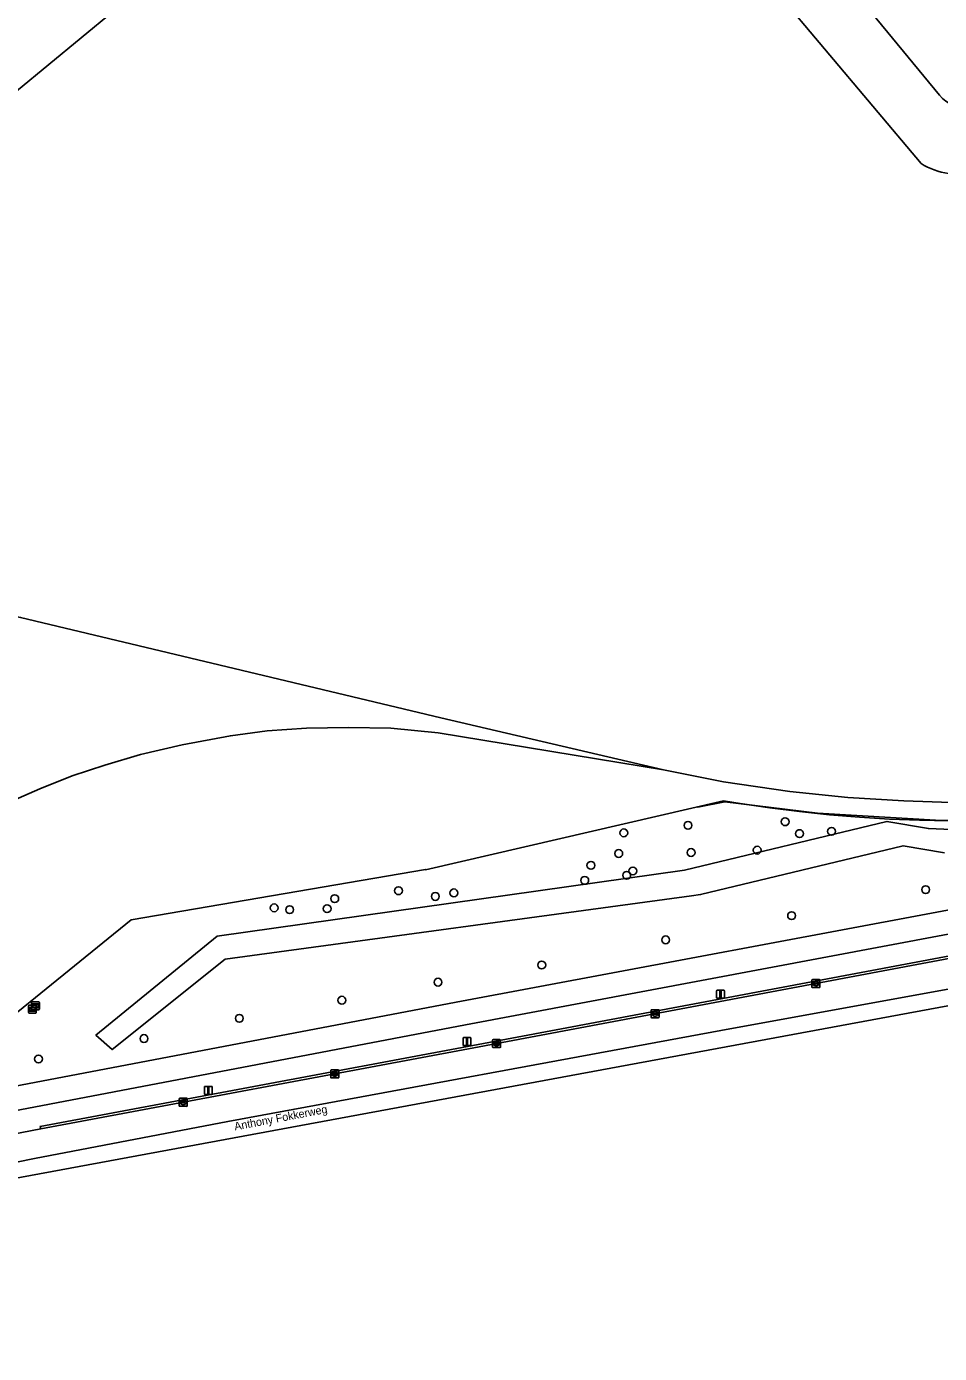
# Model space of a CAD drawing. Extents: x 156141 to 158132, y 385651 to 388333.
# Drawn here: x 157692.2 to 157806.3, y 386390.2 to 386556 of the extents above; entities that cross this region are included whole.
import ezdxf

# ---------------------------------------------------------------- set-up
doc = ezdxf.new("R2010")
doc.units = 0
for name, color, linetype in [('IMGEO_Berm_groen', 7, 'Continuous'), ('IMGEO_Boom', 7, 'Continuous'), ('IMGEO_Erf', 7, 'Continuous'), ('IMGEO_Fietspad_gesloten', 7, 'Continuous'), ('IMGEO_Groenvoorziening', 7, 'Continuous'), ('IMGEO_Hek', 7, 'Continuous'), ('IMGEO_Kolk', 7, 'Continuous'), ('IMGEO_Lichtmast', 7, 'Continuous'), ('IMGEO_Openbare_ruimte_label', 7, 'Continuous'), ('IMGEO_Pand', 7, 'Continuous'), ('IMGEO_Rijbaan_lokaal_gesloten', 7, 'Continuous'), ('IMGEO_Rijbaan_regionaal_gesloten', 7, 'Continuous'), ('IMGEO_Spoor', 7, 'Continuous'), ('IMGEO_Verkeerseiland_open', 7, 'Continuous'), ('IMGEO_Verklikker', 7, 'Continuous')]:
    doc.layers.add(name, color=color, linetype=linetype)

msp = doc.modelspace()

# ---------------------------------------------------------------- linework, layer by layer
at = {"layer": 'IMGEO_Berm_groen'}
for points in [[(157814.29, 386443.91), (157747.11, 386431.27), (157686.09, 386419.66), (157677.29, 386417.7)], [(157684.08, 386416.37), (157694.01, 386418.27), (157693.94, 386418.58), (157747.36, 386428.58), (157813.17, 386440.93)]]:
    msp.add_lwpolyline(points, dxfattribs=at)
at = {"layer": 'IMGEO_Boom'}
for centre in [(157787.03, 386456.65), (157766.87, 386455.26), (157774.9, 386456.2), (157788.83, 386455.17), (157792.83, 386455.45), (157766.24, 386452.68), (157775.28, 386452.8), (157783.54, 386453.1), (157762.76, 386451.2), (157767.24, 386449.96), (157768, 386450.5), (157761.99, 386449.32), (157730.75, 386447.04), (157738.72, 386448.03), (157743.32, 386447.32), (157745.64, 386447.76), (157804.59, 386448.17), (157723.18, 386445.89), (157725.12, 386445.66), (157729.8, 386445.79), (157787.84, 386444.92), (157772.11, 386441.89), (157756.62, 386438.75), (157743.66, 386436.6), (157731.64, 386434.35), (157718.83, 386432.09), (157706.91, 386429.56), (157693.73, 386427.01)]:
    msp.add_circle(centre, 0.489, dxfattribs=at)
at = {"layer": 'IMGEO_Erf'}
for points in [[(157880.27, 386708.89), (157881.08, 386709.56), (157863.93, 386730.32), (157794.79, 386673.26), (157787.57, 386681.82), (157747.8, 386648.5), (157732.92, 386636.45), (157806.32, 386547.41)], [(157804.01, 386538.88), (157779.87, 386567.58), (157731.41, 386626.85)], [(157679.82, 386423.74), (157705.33, 386444.41), (157742.09, 386450.7), (157742.11, 386450.66), (157779.34, 386459.26), (157781.4, 386458.92), (157785.11, 386458.38), (157788.84, 386457.91), (157792.57, 386457.53), (157796.32, 386457.22), (157800.07, 386456.99), (157803.82, 386456.85), (157807.57, 386456.78)]]:
    msp.add_lwpolyline(points, dxfattribs=at)
msp.add_lwpolyline([(157686.9, 386544.58), (157685.44, 386543.36), (157685.02, 386543.85), (157677.57, 386537.71), (157678.05, 386537.12), (157677.78, 386536.91), (157675.84, 386539.27), (157676.46, 386539.78), (157667.2, 386550.99), (157666.59, 386550.49), (157664.59, 386552.92), (157665.21, 386553.44), (157655.94, 386564.65), (157655.33, 386564.14), (157653.38, 386566.52), (157653.62, 386566.71), (157654.12, 386566.13), (157661.82, 386572.48), (157666.65, 386566.62), (157667.92, 386567.66), (157700.29, 386594.32), (157719.28, 386571.29)], close=True, dxfattribs=at)
for centre, radius, start, end in [((157811.02, 386551.85), 6.47, 223.3361, 299.4326), ((157808.65, 386546.37), 8.81, 238.2532, 285.9192)]:
    msp.add_arc(centre, radius, start, end, dxfattribs=at)
at = {"layer": 'IMGEO_Fietspad_gesloten'}
for points in [[(157813.76, 386446.82), (157746.6, 386434.23), (157685.54, 386422.6), (157681.31, 386421.73), (157676.8, 386420.73)], [(157677.29, 386417.7), (157686.09, 386419.66), (157747.11, 386431.27), (157814.29, 386443.91)]]:
    msp.add_lwpolyline(points, dxfattribs=at)
at = {"layer": 'IMGEO_Groenvoorziening'}
for points in [[(157807.57, 386456.78), (157803.82, 386456.85), (157800.07, 386456.99), (157796.32, 386457.22), (157792.57, 386457.53), (157788.84, 386457.91), (157785.11, 386458.38), (157781.4, 386458.92), (157779.34, 386459.26), (157742.11, 386450.66), (157742.09, 386450.7), (157705.33, 386444.41), (157679.82, 386423.74)], [(157806.96, 386452.76), (157801.77, 386453.66), (157776.46, 386447.56), (157775.34, 386447.41), (157717.07, 386439.48), (157702.93, 386428.18), (157700.91, 386430), (157716.05, 386442.34), (157774.45, 386450.61), (157799.75, 386456.7), (157804.94, 386455.8), (157812.55, 386455.49)], [(157812.55, 386455.49), (157804.94, 386455.8), (157799.75, 386456.7), (157774.45, 386450.61), (157716.05, 386442.34), (157700.91, 386430), (157702.93, 386428.18), (157717.07, 386439.48), (157775.34, 386447.41), (157776.46, 386447.56), (157801.77, 386453.66), (157806.96, 386452.76)], [(157676.8, 386420.73), (157681.31, 386421.73), (157685.54, 386422.6), (157746.6, 386434.23), (157813.76, 386446.82)]]:
    msp.add_lwpolyline(points, dxfattribs=at)
at = {"layer": 'IMGEO_Hek'}
for points in [[(157776.13, 386458.49), (157779.49, 386459.15), (157791.09, 386457.73), (157806.53, 386456.79), (157818.87, 386457.11), (157832.69, 386459.18), (157844.28, 386462.08)], [(157779.34, 386459.26), (157742.11, 386450.66), (157742.09, 386450.7), (157705.33, 386444.41)], [(157815.08, 386456.89), (157811.33, 386456.8), (157807.57, 386456.78), (157803.82, 386456.85), (157800.07, 386456.99), (157796.32, 386457.22), (157792.57, 386457.53), (157788.84, 386457.91), (157785.11, 386458.38), (157781.4, 386458.92), (157779.34, 386459.26)], [(157705.33, 386444.41), (157679.82, 386423.74)]]:
    msp.add_lwpolyline(points, dxfattribs=at)
at = {"layer": 'IMGEO_Kolk'}
for p, q in [((157790.38, 386436.01), (157790.38, 386436.86)), ((157790.45, 386436.94), (157791.31, 386436.94)), ((157791.31, 386435.94), (157790.45, 386435.94)), ((157790.64, 386436.43), (157790.64, 386436.44)), ((157790.68, 386436.48), (157791.08, 386436.48)), ((157791.08, 386436.39), (157790.68, 386436.39)), ((157790.87, 386436.72), (157790.89, 386436.72)), ((157790.89, 386436.16), (157790.87, 386436.16)), ((157791.12, 386436.44), (157791.12, 386436.43)), ((157791.38, 386436.86), (157791.38, 386436.01)), ((157770.28, 386432.23), (157770.28, 386433.08)), ((157770.36, 386433.16), (157771.21, 386433.16)), ((157771.21, 386432.15), (157770.36, 386432.15)), ((157770.54, 386432.65), (157770.54, 386432.66)), ((157770.58, 386432.7), (157770.98, 386432.7)), ((157770.98, 386432.61), (157770.58, 386432.61)), ((157770.77, 386432.93), (157770.79, 386432.93)), ((157770.79, 386432.38), (157770.77, 386432.38)), ((157771.02, 386432.66), (157771.02, 386432.65)), ((157771.28, 386433.08), (157771.28, 386432.23)), ((157750.47, 386428.5), (157750.47, 386429.35)), ((157750.55, 386429.43), (157751.4, 386429.43)), ((157750.73, 386428.92), (157750.73, 386428.93)), ((157750.77, 386428.97), (157751.17, 386428.97)), ((157751.17, 386428.88), (157750.77, 386428.88)), ((157750.96, 386429.21), (157750.99, 386429.21)), ((157751.22, 386428.93), (157751.22, 386428.92)), ((157751.47, 386429.35), (157751.47, 386428.5)), ((157751.4, 386428.43), (157750.55, 386428.43)), ((157750.98, 386428.65), (157750.96, 386428.65)), ((157730.25, 386424.71), (157730.25, 386425.56)), ((157730.32, 386425.64), (157731.17, 386425.64)), ((157731.25, 386425.56), (157731.25, 386424.71)), ((157731.17, 386424.64), (157730.32, 386424.64)), ((157730.5, 386425.13), (157730.5, 386425.14)), ((157730.94, 386425.09), (157730.54, 386425.09)), ((157730.55, 386425.18), (157730.94, 386425.18)), ((157730.73, 386425.42), (157730.76, 386425.42)), ((157730.76, 386424.86), (157730.73, 386424.86)), ((157730.99, 386425.14), (157730.99, 386425.13)), ((157711.32, 386421.17), (157711.32, 386422.03)), ((157711.39, 386422.1), (157712.25, 386422.1)), ((157712.25, 386421.1), (157711.39, 386421.1)), ((157711.58, 386421.59), (157711.58, 386421.61)), ((157711.62, 386421.64), (157712.02, 386421.64)), ((157712.02, 386421.56), (157711.62, 386421.56)), ((157711.83, 386421.32), (157711.8, 386421.32)), ((157711.81, 386421.88), (157711.83, 386421.88)), ((157712.06, 386421.61), (157712.06, 386421.59)), ((157712.32, 386422.03), (157712.32, 386421.17))]:
    msp.add_line(p, q, dxfattribs=at)
for points in [[(157790.38, 386436.01), (157790.38, 386436.86)], [(157790.45, 386436.94), (157791.31, 386436.94)], [(157791.31, 386435.94), (157790.45, 386435.94)], [(157791.38, 386436.86), (157791.38, 386436.01)], [(157770.28, 386432.23), (157770.28, 386433.08)], [(157770.36, 386433.16), (157771.21, 386433.16)], [(157771.21, 386432.15), (157770.36, 386432.15)], [(157771.28, 386433.08), (157771.28, 386432.23)], [(157750.47, 386428.5), (157750.47, 386429.35)], [(157750.55, 386429.43), (157751.4, 386429.43)], [(157751.47, 386429.35), (157751.47, 386428.5)], [(157751.4, 386428.43), (157750.55, 386428.43)], [(157730.25, 386424.71), (157730.25, 386425.56)], [(157730.32, 386425.64), (157731.17, 386425.64)], [(157731.25, 386425.56), (157731.25, 386424.71)], [(157731.17, 386424.64), (157730.32, 386424.64)], [(157711.32, 386421.17), (157711.32, 386422.03)], [(157711.39, 386422.1), (157712.25, 386422.1)], [(157712.25, 386421.1), (157711.39, 386421.1)], [(157712.32, 386422.03), (157712.32, 386421.17)]]:
    msp.add_lwpolyline(points, dxfattribs=at)
for centre, radius, start, end in [((157790.46, 386436.86), 0.0765, 91.552, 178.448), ((157790.46, 386436.86), 0.0765, 91.552, 178.448), ((157790.46, 386436.01), 0.0765, 181.552, 268.448), ((157790.46, 386436.01), 0.0765, 181.552, 268.448), ((157790.68, 386436.44), 0.0403, 85.8775, 175.7526), ((157790.68, 386436.43), 0.0366, 178.938, 274.7102), ((157791.08, 386436.44), 0.0386, 1.7309, 96.639), ((157791.08, 386436.44), 0.043, 264.8664, 352.4533), ((157791.3, 386436.86), 0.0765, 1.552, 88.448), ((157791.3, 386436.86), 0.0765, 1.552, 88.448), ((157791.3, 386436.01), 0.0765, 271.552, 358.448), ((157791.3, 386436.01), 0.0765, 271.552, 358.448), ((157770.36, 386433.08), 0.0765, 91.552, 178.448), ((157770.36, 386433.08), 0.0765, 91.552, 178.448), ((157770.36, 386432.23), 0.0765, 181.552, 268.448), ((157770.36, 386432.23), 0.0765, 181.552, 268.448), ((157770.58, 386432.66), 0.0403, 85.8775, 175.7526), ((157770.58, 386432.65), 0.0366, 178.938, 274.7102), ((157770.99, 386432.66), 0.0386, 1.7309, 96.639), ((157770.98, 386432.65), 0.043, 264.8664, 352.4533), ((157771.21, 386433.08), 0.0765, 1.552, 88.448), ((157771.21, 386433.08), 0.0765, 1.552, 88.448), ((157771.21, 386432.23), 0.0765, 271.552, 358.448), ((157771.21, 386432.23), 0.0765, 271.552, 358.448), ((157750.55, 386429.35), 0.0765, 91.552, 178.448), ((157750.55, 386429.35), 0.0765, 91.552, 178.448), ((157750.77, 386428.93), 0.0403, 85.8775, 175.7526), ((157750.77, 386428.92), 0.0366, 178.938, 274.7102), ((157751.18, 386428.93), 0.0386, 1.7309, 96.639), ((157751.17, 386428.93), 0.043, 264.8664, 352.4533), ((157751.4, 386429.35), 0.0765, 1.552, 88.448), ((157751.4, 386429.35), 0.0765, 1.552, 88.448), ((157750.55, 386428.5), 0.0765, 181.552, 268.448), ((157750.55, 386428.5), 0.0765, 181.552, 268.448), ((157751.4, 386428.5), 0.0765, 271.552, 358.448), ((157751.4, 386428.5), 0.0765, 271.552, 358.448), ((157730.32, 386425.56), 0.0765, 91.552, 178.448), ((157730.32, 386425.56), 0.0765, 91.552, 178.448), ((157731.17, 386425.56), 0.0765, 1.552, 88.448), ((157731.17, 386425.56), 0.0765, 1.552, 88.448), ((157730.32, 386424.71), 0.0765, 181.552, 268.448), ((157730.32, 386424.71), 0.0765, 181.552, 268.448), ((157730.54, 386425.14), 0.0403, 85.8775, 175.7526), ((157730.54, 386425.13), 0.0366, 178.938, 274.7102), ((157730.95, 386425.14), 0.0386, 1.7309, 96.639), ((157730.95, 386425.14), 0.043, 264.8664, 352.4533), ((157731.17, 386424.71), 0.0765, 271.552, 358.448), ((157731.17, 386424.71), 0.0765, 271.552, 358.448), ((157711.4, 386422.02), 0.0765, 91.552, 178.448), ((157711.4, 386422.02), 0.0765, 91.552, 178.448), ((157711.4, 386421.17), 0.0765, 181.552, 268.448), ((157711.4, 386421.17), 0.0765, 181.552, 268.448), ((157711.62, 386421.6), 0.0403, 85.8775, 175.7526), ((157711.61, 386421.59), 0.0366, 178.938, 274.7102), ((157712.02, 386421.6), 0.0386, 1.7309, 96.639), ((157712.02, 386421.6), 0.043, 264.8664, 352.4533), ((157712.24, 386422.02), 0.0765, 1.552, 88.448), ((157712.24, 386422.02), 0.0765, 1.552, 88.448), ((157712.24, 386421.17), 0.0765, 271.552, 358.448), ((157712.24, 386421.17), 0.0765, 271.552, 358.448)]:
    msp.add_arc(centre, radius, start, end, dxfattribs=at)
for centre, major_axis, ratio, start_param, end_param in [((157790.87, 386436.44), (-0.387, 0.002), 0.722429, 4.712389, 7.853982), ((157790.89, 386436.44), (-0.39, 0.002), 0.717154, 1.570796, 4.712389), ((157770.77, 386432.65), (-0.387, 0.002), 0.722429, 4.712389, 7.853982), ((157770.79, 386432.65), (-0.39, 0.002), 0.717154, 1.570796, 4.712389), ((157750.96, 386428.93), (-0.387, 0.002), 0.722429, 4.712389, 7.853982), ((157750.98, 386428.93), (-0.39, 0.002), 0.717154, 1.570796, 4.712389), ((157730.73, 386425.14), (-0.387, 0.002), 0.722429, 4.712389, 7.853982), ((157730.76, 386425.14), (-0.39, 0.002), 0.717154, 1.570796, 4.712389), ((157711.81, 386421.6), (-0.387, 0.002), 0.722429, 4.712389, 7.853982), ((157711.83, 386421.6), (-0.39, 0.002), 0.717154, 1.570796, 4.712389)]:
    msp.add_ellipse(centre, major_axis=major_axis, ratio=ratio, start_param=start_param, end_param=end_param, dxfattribs=at)
at = {"layer": 'IMGEO_Lichtmast'}
for p, q in [((157778.47, 386434.7), (157778.47, 386435.5)), ((157778.47, 386435.5), (157778.47, 386434.7)), ((157778.57, 386435.6), (157779.36, 386435.6)), ((157779.36, 386435.6), (157778.57, 386435.6)), ((157779.46, 386435.5), (157779.46, 386434.7)), ((157779.46, 386434.7), (157779.46, 386435.5)), ((157779.36, 386434.6), (157778.57, 386434.6)), ((157778.57, 386434.6), (157779.36, 386434.6)), ((157746.78, 386428.78), (157746.78, 386429.58)), ((157746.78, 386429.58), (157746.78, 386428.78)), ((157746.88, 386429.68), (157747.67, 386429.68)), ((157747.67, 386429.68), (157746.88, 386429.68)), ((157747.77, 386429.58), (157747.77, 386428.78)), ((157747.77, 386428.78), (157747.77, 386429.58)), ((157747.67, 386428.68), (157746.88, 386428.68)), ((157746.88, 386428.68), (157747.67, 386428.68)), ((157714.46, 386422.69), (157714.46, 386423.49)), ((157714.46, 386423.49), (157714.46, 386422.69)), ((157714.56, 386423.59), (157715.35, 386423.59)), ((157715.35, 386423.59), (157714.56, 386423.59)), ((157715.35, 386422.59), (157714.56, 386422.59)), ((157714.56, 386422.59), (157715.35, 386422.59)), ((157715.45, 386423.49), (157715.45, 386422.69)), ((157715.45, 386422.69), (157715.45, 386423.49))]:
    msp.add_line(p, q, dxfattribs=at)
for points in [[(157778.89, 386435.47), (157779.04, 386435.47), (157779.04, 386434.72), (157778.89, 386434.72), (157778.89, 386435.47)], [(157747.2, 386429.55), (157747.35, 386429.55), (157747.35, 386428.8), (157747.2, 386428.8), (157747.2, 386429.55)], [(157714.88, 386423.46), (157715.03, 386423.46), (157715.03, 386422.71), (157714.88, 386422.71), (157714.88, 386423.46)]]:
    msp.add_lwpolyline(points, dxfattribs=at)
for centre, start, end in [((157778.57, 386435.5), 90, 180), ((157778.57, 386435.5), 90, 180), ((157779.36, 386435.5), 0, 90), ((157779.36, 386435.5), 360, 90), ((157778.57, 386434.7), 180, 270), ((157778.57, 386434.7), 180, 270), ((157779.36, 386434.7), 270, 0), ((157779.36, 386434.7), 270, 0), ((157746.88, 386429.58), 90, 180), ((157746.88, 386429.58), 90, 180), ((157747.67, 386429.58), 0, 90), ((157747.67, 386429.58), 360, 90), ((157746.88, 386428.78), 180, 270), ((157746.88, 386428.78), 180, 270), ((157747.67, 386428.78), 270, 0), ((157747.67, 386428.78), 270, 0), ((157714.56, 386423.49), 90, 180), ((157714.56, 386423.49), 90, 180), ((157714.56, 386422.69), 180, 270), ((157714.56, 386422.69), 180, 270), ((157715.35, 386423.49), 0, 90), ((157715.35, 386423.49), 360, 90), ((157715.35, 386422.69), 270, 0), ((157715.35, 386422.69), 270, 0)]:
    msp.add_arc(centre, 0.1, start, end, dxfattribs=at)
at = {"layer": 'IMGEO_Pand'}
msp.add_lwpolyline([(157677.78, 386536.91), (157678.05, 386537.12), (157677.57, 386537.71), (157685.02, 386543.85), (157685.44, 386543.36), (157686.9, 386544.58), (157719.28, 386571.29), (157700.29, 386594.32), (157667.92, 386567.66), (157666.65, 386566.62), (157661.82, 386572.48), (157654.12, 386566.13), (157653.62, 386566.71), (157653.38, 386566.52), (157655.33, 386564.14), (157655.94, 386564.65), (157665.21, 386553.44), (157664.59, 386552.92), (157666.59, 386550.49), (157667.2, 386550.99), (157676.46, 386539.78), (157675.84, 386539.27)], close=True, dxfattribs=at)
at = {"layer": 'IMGEO_Rijbaan_lokaal_gesloten'}
for points in [[(157806.32, 386547.41), (157732.92, 386636.45)], [(157731.41, 386626.85), (157779.87, 386567.58), (157804.01, 386538.88)]]:
    msp.add_lwpolyline(points, dxfattribs=at)
for centre, radius, start, end in [((157811.02, 386551.85), 6.47, 223.3361, 299.4326), ((157808.65, 386546.37), 8.81, 238.2532, 285.9192)]:
    msp.add_arc(centre, radius, start, end, dxfattribs=at)
at = {"layer": 'IMGEO_Rijbaan_regionaal_gesloten'}
for points in [[(157682.38, 386412.38), (157693.24, 386414.59), (157717.39, 386419.2), (157780.59, 386430.86), (157817.02, 386437.47), (157830.52, 386440.45), (157841.03, 386443.01), (157854.31, 386446.77), (157866.1, 386450.54), (157875.33, 386453.59), (157888.96, 386458.78), (157889.67, 386459.09), (157903.17, 386465.1), (157914.39, 386470.43), (157919.7, 386473.15), (157918.1, 386476.5), (157891.9, 386464.42), (157865.93, 386454.43), (157839.89, 386446.74), (157813.23, 386440.64), (157747.45, 386428.26), (157694.01, 386418.27), (157684.08, 386416.37)], [(157677.15, 386409.57), (157813.46, 386434.79), (157872.11, 386450.03), (157918.31, 386469.62), (157920.71, 386471.04), (157919.7, 386473.15), (157914.39, 386470.43), (157903.17, 386465.1), (157889.67, 386459.09), (157888.96, 386458.78), (157875.33, 386453.59), (157866.1, 386450.54), (157854.31, 386446.77), (157841.03, 386443.01), (157830.52, 386440.45), (157817.02, 386437.47), (157780.59, 386430.86), (157717.39, 386419.2), (157693.24, 386414.59), (157682.38, 386412.38)]]:
    msp.add_lwpolyline(points, dxfattribs=at)
at = {"layer": 'IMGEO_Spoor'}
for points in [[(157951.96, 386511.62), (157943.72, 386507.04), (157935.76, 386502.8), (157923.11, 386496.35), (157910.78, 386490.44), (157897.77, 386484.55), (157884.9, 386479.08), (157872.28, 386473.93), (157865.09, 386471.17), (157853.79, 386467.14), (157848.15, 386465.39), (157843.02, 386463.98), (157837.26, 386462.56), (157831.93, 386461.38), (157823.79, 386459.92), (157820.12, 386459.44), (157814, 386459.06), (157808.96, 386459.02), (157801.86, 386459.27), (157794.87, 386459.67), (157787.6, 386460.44), (157779.32, 386461.65), (157771.85, 386463.12)], [(157744.01, 386469.62), (157691.49, 386482.17), (157686.23, 386483.23), (157680.66, 386484.02), (157673.45, 386484.68), (157667.87, 386484.92), (157662.02, 386485.01), (157655.78, 386484.87), (157649.9, 386484.5), (157646.62, 386484.19), (157641.95, 386483.58), (157638.57, 386482.96), (157636.11, 386482.31)], [(157771.85, 386463.12), (157744.01, 386469.62)], [(157743.69, 386467.77), (157737.76, 386468.32), (157732.45, 386468.42), (157727.23, 386468.32), (157722.32, 386467.99), (157717.72, 386467.39), (157711.69, 386466.27), (157706.48, 386465.04), (157702.03, 386463.71), (157697.93, 386462.37), (157693.91, 386460.75), (157689.92, 386459.03), (157685.32, 386456.68), (157651.06, 386438.03), (157642.92, 386433.88), (157636.31, 386430.68), (157629.32, 386427.49), (157623.89, 386425.12), (157612.03, 386420.23), (157594.4, 386413.28), (157582.3, 386408.25), (157573.12, 386404.15), (157564.55, 386400.1), (157544.39, 386390.22)], [(157771.85, 386463.12), (157743.69, 386467.77)]]:
    msp.add_lwpolyline(points, dxfattribs=at)
at = {"layer": 'IMGEO_Verkeerseiland_open'}
msp.add_lwpolyline([(157813.17, 386440.93), (157747.36, 386428.58), (157693.94, 386418.58), (157694.01, 386418.27), (157747.45, 386428.26), (157813.23, 386440.64)], dxfattribs=at)
at = {"layer": 'IMGEO_Verklikker'}
for p, q in [((157692.85, 386433.25), (157692.85, 386434.05)), ((157692.85, 386434.05), (157692.85, 386433.25)), ((157692.95, 386434.15), (157693.74, 386434.15)), ((157693.74, 386434.15), (157692.95, 386434.15)), ((157693.84, 386434.05), (157693.84, 386433.25)), ((157693.84, 386433.25), (157693.84, 386434.05)), ((157692.48, 386432.83), (157692.48, 386433.63)), ((157692.48, 386433.63), (157692.48, 386432.83)), ((157692.58, 386433.73), (157693.36, 386433.73)), ((157693.36, 386433.73), (157692.58, 386433.73)), ((157693.36, 386432.73), (157692.58, 386432.73)), ((157692.58, 386432.73), (157693.36, 386432.73)), ((157693.74, 386433.15), (157692.95, 386433.15)), ((157692.95, 386433.15), (157693.74, 386433.15)), ((157693.46, 386433.63), (157693.46, 386432.83)), ((157693.46, 386432.83), (157693.46, 386433.63))]:
    msp.add_line(p, q, dxfattribs=at)
for points in [[(157692.95, 386433.89), (157693.74, 386433.89), (157693.74, 386433.42), (157692.95, 386433.42), (157692.95, 386433.89)], [(157693.02, 386433.82), (157693.02, 386433.49), (157693.68, 386433.49), (157693.68, 386433.82), (157693.02, 386433.82)], [(157692.58, 386433.46), (157693.36, 386433.46), (157693.36, 386433), (157692.58, 386433), (157692.58, 386433.46)], [(157692.64, 386433.4), (157692.64, 386433.06), (157693.3, 386433.06), (157693.3, 386433.4), (157692.64, 386433.4)]]:
    msp.add_lwpolyline(points, dxfattribs=at)
for centre, start, end in [((157692.95, 386434.05), 90, 180), ((157692.95, 386434.05), 90, 180), ((157693.74, 386434.05), 0, 90), ((157693.74, 386434.05), 360, 90), ((157692.58, 386433.63), 90, 180), ((157692.58, 386433.63), 90, 180), ((157692.58, 386432.83), 180, 270), ((157692.58, 386432.83), 180, 270), ((157692.95, 386433.25), 180, 270), ((157692.95, 386433.25), 180, 270), ((157693.36, 386433.63), 0, 90), ((157693.36, 386433.63), 360, 90), ((157693.36, 386432.83), 270, 0), ((157693.36, 386432.83), 270, 0), ((157693.74, 386433.25), 270, 0), ((157693.74, 386433.25), 270, 0)]:
    msp.add_arc(centre, 0.1, start, end, dxfattribs=at)

# ---------------------------------------------------------------- texts
at = {"layer": 'IMGEO_Openbare_ruimte_label'}
msp.add_text('Anthony Fokkerweg', height=1, rotation=10.7816, dxfattribs=at).set_placement((157718.29, 386418.08))

doc.saveas('drawing.dxf')
